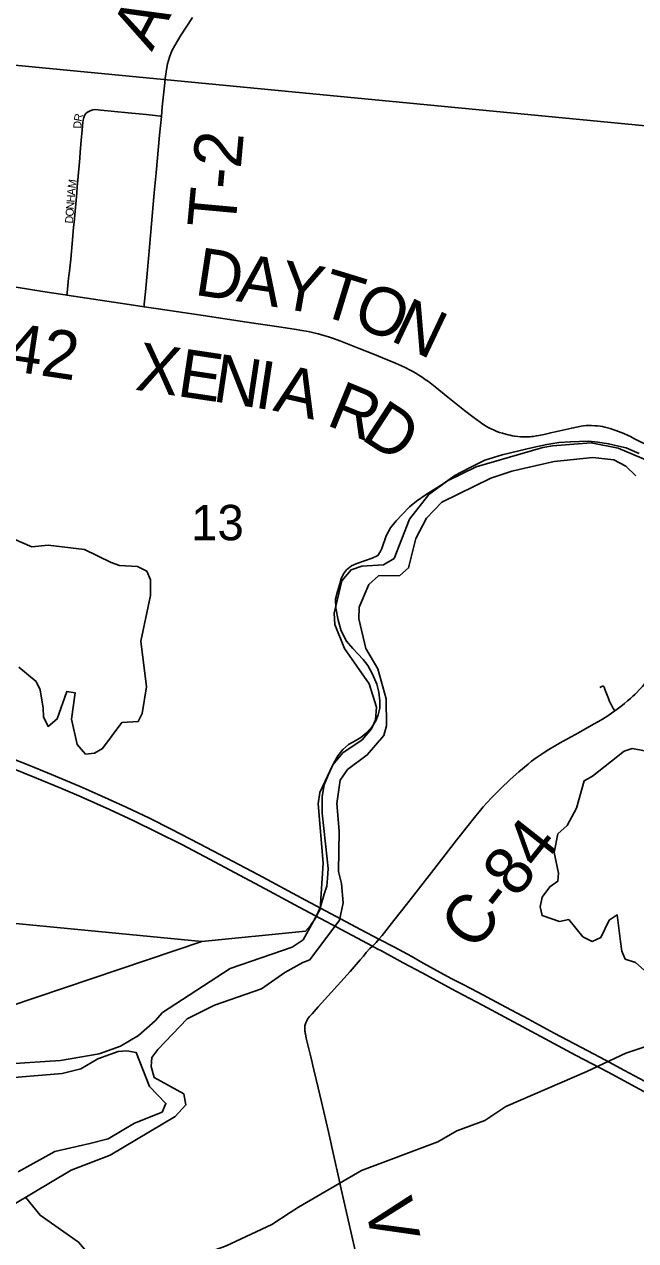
# Model space of a CAD drawing. Extents: x 1410790 to 1770854, y 448063 to 770588.
# Drawn here: x 1544730 to 1548544, y 621077 to 628670 of the extents above; entities that cross this region are included whole.
import ezdxf

# ---------------------------------------------------------------- set-up
doc = ezdxf.new("R2010")
doc.units = 0
for name, color, linetype in [('GM_X_County_Road', 7, 'Continuous'), ('GM_X_County_Road_Text', 7, 'Continuous'), ('GM_X_Major_River', 7, 'Continuous'), ('GM_X_Minor_Lake', 7, 'Continuous'), ('GM_X_Minor_River', 7, 'Continuous'), ('GM_X_Section', 7, 'Continuous'), ('GM_X_Section_Text', 7, 'Continuous'), ('GM_X_Township_Road', 7, 'Continuous'), ('GM_X_Township_Road_Text', 7, 'Continuous'), ('GM_X_Township_Subdivision', 7, 'Continuous'), ('GM_X_Township_Subdivision_Text', 7, 'Continuous'), ('GM_X_US_Route', 7, 'Continuous')]:
    doc.layers.add(name, color=color, linetype=linetype)

msp = doc.modelspace()

# ---------------------------------------------------------------- linework, layer by layer
at = {"layer": 'GM_X_County_Road'}
for points in [[(1544495.3, 627057.2), (1544509, 627055.3), (1544691.5, 627027), (1544884.6, 626996.6), (1544984.9, 626981), (1544995.1, 626979.4)], [(1544995.1, 626979.4), (1545161.1, 626953.6), (1545410.4, 626916.7), (1545477.3, 626906.6)], [(1545477.3, 626906.6), (1545565.6, 626893.3), (1545845.3, 626852.1), (1546119.4, 626811.3), (1546331.7, 626779.6), (1546426.7, 626764.8), (1546462.3, 626758.8), (1546500.3, 626751.4), (1546564.1, 626737.1), (1546598.8, 626727.8), (1546626.8, 626719.3), (1546653.7, 626710.1), (1546704.1, 626691.9), (1546819.5, 626647.2), (1546905.4, 626612.5), (1547000.1, 626574.3), (1547046.1, 626554.8), (1547083.2, 626537.8), (1547111.2, 626524.8), (1547133.2, 626513.6), (1547154.1, 626502.7), (1547173.3, 626491.7), (1547192.3, 626480.1), (1547211.9, 626467.5), (1547231.8, 626453.6), (1547252.1, 626439.4), (1547293.6, 626407.7), (1547372.5, 626342.9), (1547476.2, 626259.2), (1547527.8, 626219.3), (1547573.4, 626185.8), (1547589.9, 626174.5), (1547607.2, 626163.7), (1547627.6, 626152), (1547643.3, 626143.7), (1547661.1, 626135.5), (1547677.6, 626128.5), (1547695.4, 626122), (1547712.3, 626116.8), (1547734, 626110.8), (1547749.6, 626106.9), (1547760.5, 626104.2), (1547774.4, 626101.2), (1547789.6, 626098.6), (1547808.6, 626096.4), (1547826, 626095.1), (1547844.7, 626094.3), (1547865.5, 626094.7), (1547885, 626095.6), (1547896.3, 626096.4), (1547905.9, 626097.7), (1547923.7, 626100.3), (1547940.2, 626103.6), (1547973.6, 626110.3), (1548014.1, 626119.9), (1548145.5, 626148.9), (1548204.9, 626160.7), (1548219.2, 626163.2), (1548235, 626165), (1548252.6, 626165.9), (1548268.7, 626165.4), (1548290, 626164.1), (1548305.6, 626162.8), (1548322.2, 626160.5), (1548336.9, 626158.5), (1548351, 626155.4), (1548368.1, 626151.1), (1548384.2, 626146.3), (1548402, 626140.7), (1548419.3, 626134.6), (1548454.5, 626121.2), (1548470.7, 626114.6)], [(1548470.7, 626114.6), (1548498.1, 626103.4), (1548511.1, 626097.4), (1548522.8, 626091.3), (1548536.7, 626083.1), (1548545.4, 626077.8), (1548553.6, 626073.5), (1548583.2, 626060), (1548636.1, 626037.5), (1548712.9, 626004.9), (1548795.4, 625969.3), (1548874.4, 625935), (1548963.3, 625896.8), (1549100.3, 625839.9)], [(1548413.2, 624383.4), (1548450.8, 624412), (1548474.7, 624431.1), (1548493.3, 624447.1), (1548511.1, 624462.3), (1548526.3, 624475.8), (1548538.4, 624487.1), (1548551, 624499.7), (1548568.8, 624518.3), (1548585.7, 624537), (1548601.4, 624555.2), (1548619.2, 624575.6), (1548637, 624597.3), (1548656.1, 624621.7), (1548674.3, 624645.1), (1548689.5, 624666.8), (1548705.7, 624691.3), (1548734, 624735.3), (1548744.2, 624751.8), (1548745.6, 624754.3)], [(1546942.2, 622958.5), (1546962, 622982), (1547036.2, 623074.7), (1547122.6, 623186.3), (1547269.4, 623375.6), (1547427, 623577.4), (1547547.1, 623729.4), (1547567.7, 623754.5), (1547593.4, 623785), (1547615.9, 623810), (1547646.9, 623843.1), (1547702.4, 623899.2), (1547762, 623955.9), (1547816.1, 624003.9), (1547872.4, 624050.9), (1547894.9, 624069.2), (1547923.6, 624090.8), (1547942.7, 624104.3), (1547966.6, 624120.8), (1548001.7, 624142.9), (1548073.8, 624185.5), (1548186.6, 624247.5), (1548266.9, 624292.2), (1548327.3, 624326.5), (1548364.1, 624349.1), (1548378.9, 624359.1), (1548394.1, 624369.5), (1548413.2, 624383.4)], [(1546926.1, 622939), (1546942.2, 622958.5)]]:
    msp.add_lwpolyline(points, dxfattribs=at)
at = {"layer": 'GM_X_Major_River'}
for points in [[(1548621.7, 625945.3), (1548435.2, 626023.4), (1548265.8, 626057.1), (1548025.1, 626038.2), (1547964.8, 626027.5), (1547549.7, 625908.2), (1547369.6, 625819.9), (1547253.6, 625734.3), (1547132.1, 625580.6), (1547036.6, 625336.2), (1546971.6, 625295.5), (1546835.3, 625288.4), (1546768.7, 625263.8), (1546711.2, 625194.9), (1546662.7, 624993.6), (1546667.2, 624923.4), (1546727.9, 624773.8), (1546881.2, 624552.1), (1546928.1, 624406.8), (1546920.4, 624328.8), (1546895.1, 624271.2), (1546837.5, 624202.4), (1546717.6, 624122.8), (1546653.9, 624048), (1546574.1, 623875.4)], [(1548545.5, 625850.7), (1548482.8, 625912.2), (1548407.6, 625951.9), (1548277.8, 625966.7), (1548034.9, 625939.9), (1547771.4, 625881.4), (1547640.2, 625836.2), (1547334.6, 625686.4), (1547238.3, 625586.3), (1547173.5, 625459.5), (1547127.4, 625276.2), (1547072.3, 625229.3), (1546940.1, 625226.1), (1546878.9, 625173.3), (1546819.7, 625032.3), (1546816.1, 624958.3), (1546860.1, 624773), (1546935.4, 624647.1), (1546987.3, 624459.6), (1546989.6, 624291.3), (1546972.3, 624229.5), (1546869.5, 624109.5), (1546745.4, 624018), (1546699.9, 623950.8), (1546680.7, 623806.9), (1546694.9, 623632.3), (1546689.4, 623381.9), (1546709.7, 623307.3), (1546719.1, 623186.8), (1546696.7, 623077.1), (1546511.1, 622830.6), (1546468.2, 622812.9)], [(1546574.1, 623875.4), (1546562.5, 623803.5), (1546594.4, 623434), (1546576.1, 623145.8), (1546470.7, 622953.9)], [(1546470.7, 622953.9), (1546401.5, 622908.9), (1546014.2, 622776.8), (1545591.8, 622501.1), (1545546.7, 622449.9), (1545442.6, 622357.8), (1545331, 622292), (1545197.8, 622242.7), (1544956.6, 622201.8), (1544637.7, 622180.5)], [(1546468.2, 622812.9), (1546356.1, 622751.4), (1546209.8, 622648.2), (1545917.2, 622546.2), (1545747.2, 622461.6), (1545562.9, 622271), (1545525.8, 622219.6), (1545520.6, 622163.6), (1545541.2, 622094.9), (1545725.4, 621992.6), (1545738, 621924.2), (1545672.3, 621851.3), (1545266.7, 621611.3), (1545022.4, 621516.2), (1544535.6, 621227.7)], [(1544691.7, 621506), (1544920.4, 621633.5), (1545139.7, 621682.9), (1545252.4, 621712.5), (1545418.5, 621811.3), (1545590.1, 621879.8), (1545613.1, 621933.5), (1545511, 622040), (1545427, 622252.6), (1545369.1, 622261.9), (1545314.9, 622257), (1545189.8, 622211.6), (1545082.5, 622149.7), (1544965.8, 622120.2), (1544564.6, 622086.7)]]:
    msp.add_lwpolyline(points, dxfattribs=at)
at = {"layer": 'GM_X_Minor_Lake'}
for points in [[(1544605.3, 625482.3), (1544776.2, 625408.3), (1544878.5, 625418.2), (1545106.3, 625391.1), (1545273, 625311.3), (1545324.7, 625292.1), (1545436.8, 625285.7), (1545494.3, 625256.3), (1545517.3, 625201.7), (1545517.4, 625103.4)], [(1545517.4, 625103.4), (1545457.9, 624819.8)], [(1545457.9, 624819.8), (1545492.5, 624534.3), (1545465.3, 624368.4), (1545440.3, 624316.8), (1545338.1, 624310.9), (1545218.8, 624149.1), (1545168.2, 624120.1), (1545112, 624113.3), (1545059.1, 624174.6), (1545024, 624331.8), (1545047.2, 624497.8), (1544995.3, 624505), (1544935.9, 624333.7), (1544878.9, 624286.8), (1544850.1, 624347.7), (1544847.1, 624401.9), (1544829.2, 624514.6), (1544804.2, 624567.3), (1544695.8, 624657.9)], [(1548473.1, 624132.3), (1548274, 623977.3)], [(1548633.4, 624127.6), (1548521.5, 624149.6), (1548473.1, 624132.3)], [(1548274, 623977.3), (1548223.3, 623948.1), (1548174.3, 623776.4), (1548116.3, 623669.1), (1548059.3, 623615.9), (1548035.2, 623500), (1548063.1, 623371.2), (1548058.3, 623321.1), (1548007.5, 623285.9), (1547960.3, 623220.5), (1547947.3, 623160.5), (1547960.4, 623106.1), (1548068, 623070.2), (1548126.3, 623081.2), (1548214.7, 622973.4), (1548272.3, 622944.3), (1548326.9, 622969.5), (1548378.9, 623076.9), (1548429.5, 623110.1), (1548448.8, 622945.3), (1548457.8, 622885), (1548479, 622834.5), (1548542.8, 622813.3), (1548596.1, 622766.2)]]:
    msp.add_lwpolyline(points, dxfattribs=at)
at = {"layer": 'GM_X_Minor_River'}
for points in [[(1546439.7, 621286.4), (1546834.5, 621514.4), (1547310.7, 621694.9), (1547428.2, 621763.1), (1547603.7, 621826.3), (1547733.5, 621914.4), (1548238.4, 622132.4), (1548482.9, 622246.6), (1548761.2, 622342.1)], [(1544738.2, 621347.8), (1544828.7, 621236.1), (1545067.8, 621068.3), (1545208.9, 620902.7), (1545270.1, 620857.2), (1545329.9, 620839.8), (1545514.8, 620875.9), (1545984.7, 621042.3), (1546273.7, 621178.5), (1546389.3, 621252.3), (1546439.7, 621286.4)]]:
    msp.add_lwpolyline(points, dxfattribs=at)
at = {"layer": 'GM_X_Section'}
for points in [[(1544399.7, 633789.9), (1549719.6, 633308.3), (1549189.3, 627980.4), (1543911.7, 628488)], [(1543858.8, 623136.5), (1545836.9, 622944.2), (1543771.4, 622248.2)]]:
    msp.add_lwpolyline(points, close=True, dxfattribs=at)
for points in [[(1543911.7, 628488), (1549189.3, 627980.4)], [(1548566, 625990.9), (1548522.2, 626009.6), (1548484.5, 626026.2), (1548436.7, 626037), (1548375, 626051.9), (1548307.1, 626061), (1548249.3, 626067.9), (1548137.2, 626063.7), (1548065.2, 626058.8), (1547989, 626046), (1547902.7, 626027.4), (1547858.6, 626018.1), (1547712.1, 625982.5), (1547603.6, 625948.2), (1547506.9, 625901.7), (1547416.1, 625853.2), (1547343.4, 625802.4), (1547236.3, 625734.1), (1547177.7, 625693), (1547133.1, 625657.7), (1547090.4, 625612.4), (1547049.8, 625571.1), (1547015.1, 625527.7), (1546988.3, 625476.1), (1546961.1, 625398.6), (1546950.7, 625376.7), (1546936.4, 625355), (1546900.1, 625337.5), (1546803.6, 625305.1), (1546771.4, 625289.6), (1546741, 625264.1), (1546720.7, 625240.4), (1546706.1, 625208.7), (1546697.7, 625176.8), (1546684.9, 625129), (1546672.1, 625081.2), (1546673.3, 625025.2), (1546688.1, 624951), (1546707, 624884.8), (1546740, 624820.3), (1546779.2, 624773.7), (1546844.1, 624704.6), (1546873.5, 624668.2), (1546902.6, 624613.8), (1546929.7, 624551.3), (1546942.8, 624501.2), (1546948, 624447.1), (1546947.2, 624401.1), (1546938.6, 624359.3), (1546924, 624321.5), (1546899.4, 624285.9), (1546866.9, 624248.4), (1546830.4, 624217), (1546798.1, 624199.6), (1546751.7, 624174.3), (1546717.2, 624142.8), (1546686.6, 624103.4), (1546659.9, 624055.8), (1546626.7, 623982.3), (1546601.8, 623922.7), (1546588.6, 623849), (1546589, 623745), (1546620.4, 623458.6), (1546625.5, 623400.5), (1546622.6, 623340.6), (1546617.8, 623290.7), (1546600.9, 623239), (1546577.7, 623161.4), (1546546.6, 623089.9), (1546515.9, 623044.4), (1546483.8, 623008.9), (1545836.9, 622944.2), (1543858.8, 623136.5)]]:
    msp.add_lwpolyline(points, dxfattribs=at)
at = {"layer": 'GM_X_Township_Road'}
for points in [[(1545606.3, 628305.4), (1545608.8, 628330.6), (1545616.9, 628388.7), (1545623.9, 628423.8), (1545635.7, 628464.4), (1545650.5, 628503.8), (1545668.3, 628538.4), (1545703.8, 628597.1), (1545778.9, 628712.6)], [(1545585.5, 628095.3), (1545591.2, 628154.3), (1545606.3, 628305.4)], [(1545477.3, 626906.6), (1545478.9, 626923.6), (1545486, 627000.9), (1545498, 627138.2), (1545510.4, 627278.7), (1545541.1, 627618.6), (1545552.4, 627742.7), (1545574.3, 627978), (1545585.5, 628095.3)], [(1548321.2, 624529.2), (1548337.5, 624537.6), (1548340.8, 624538.2), (1548342.4, 624537.9), (1548343.8, 624537.3), (1548344.9, 624536.3), (1548345.8, 624534.8), (1548347, 624532.6), (1548354.2, 624513.6), (1548374.1, 624460.6), (1548381.1, 624443.7), (1548386.3, 624432), (1548392.3, 624420.3), (1548401, 624403.8), (1548413.2, 624383.4)], [(1546816.5, 620915.2), (1546706.7, 621398.3), (1546689.6, 621475.2), (1546663, 621597), (1546627.4, 621757.2), (1546584.6, 621943.1), (1546563.4, 622031.9), (1546536.9, 622143.7), (1546519.1, 622217.1), (1546495.3, 622316), (1546489.5, 622340.3), (1546483.8, 622368.3), (1546482.6, 622375), (1546481.7, 622380.8), (1546480.9, 622386.5), (1546480.2, 622393), (1546479.8, 622399.1), (1546479.8, 622405.3), (1546480.2, 622411.6), (1546481.1, 622418.1), (1546482.1, 622423.4), (1546483.9, 622429.7), (1546486.3, 622436.6), (1546488.4, 622441.8), (1546492.1, 622449.8), (1546497.6, 622459.4), (1546503, 622467), (1546510.2, 622475.9), (1546525.1, 622493), (1546550.3, 622521.2), (1546563.7, 622535.7), (1546704.3, 622691.8), (1546762.6, 622756.9), (1546826.3, 622830.3), (1546845.9, 622853.2), (1546863.7, 622875.4), (1546886.6, 622900.6), (1546901.4, 622914.8)], [(1546901.4, 622914.8), (1546926.1, 622939)]]:
    msp.add_lwpolyline(points, dxfattribs=at)
at = {"layer": 'GM_X_Township_Subdivision'}
msp.add_lwpolyline([(1544995.1, 626979.4), (1544996.6, 626993), (1545006.9, 627084.9), (1545011.5, 627129.8), (1545019.5, 627204.1), (1545031.5, 627324.4), (1545038.1, 627402.7), (1545040.8, 627435.3), (1545057.2, 627617.7), (1545060.6, 627655.8), (1545064.5, 627699.9), (1545075.7, 627833.4), (1545078.7, 627872.2), (1545085.6, 627944.1), (1545091.7, 628011.5), (1545095.2, 628058), (1545096.6, 628071.3), (1545100.7, 628088), (1545106.4, 628100.9), (1545114.8, 628112.3), (1545125.1, 628121.9), (1545140.5, 628130.3), (1545157, 628135.6), (1545174.2, 628137.4), (1545207.6, 628134.5), (1545377.3, 628118), (1545445.7, 628110.9), (1545491.4, 628106.3), (1545546.7, 628099.9), (1545577.9, 628096.2), (1545585.5, 628095.3)], dxfattribs=at)
at = {"layer": 'GM_X_US_Route'}
for points in [[(1544604.2, 624104.6), (1544747.8, 624048.8), (1544875.4, 623996.8), (1545077.8, 623911.4), (1545191.9, 623861.4), (1545365, 623782.4), (1545510.2, 623713.5), (1545645.4, 623646.7), (1545823.3, 623555.2), (1545988.6, 623467.8), (1546191.6, 623360.3), (1546483.4, 623203.3), (1546830.6, 623017.8), (1546942.2, 622958.5), (1547040.2, 622908.7), (1547147, 622850.2), (1547203.9, 622817.3), (1547283.8, 622774.2), (1547393.1, 622713.6), (1547467.3, 622676), (1547516.7, 622650.6), (1547559.3, 622627.9), (1547733.1, 622535.6), (1547874.6, 622459.3), (1548036.5, 622372.3), (1548245.2, 622261.8), (1548355, 622202.8), (1548473.8, 622139.8), (1548662.2, 622039.9)], [(1544651.4, 624025.9), (1544806.9, 623964.2), (1544958.7, 623901.7), (1545085.3, 623847), (1545262, 623767.9), (1545413.7, 623697.2), (1545561.4, 623625.6), (1545713.9, 623549), (1545853.6, 623476.1), (1546232.4, 623273.2), (1546417.3, 623174.1)], [(1546417.3, 623174.1), (1546475.3, 623143.1), (1546614.3, 623069), (1546901.4, 622914.8), (1546930.8, 622898.8), (1546957.7, 622885.4), (1547093.4, 622811.8), (1547212.1, 622748.5), (1547399.5, 622646.9), (1547431, 622630.3)], [(1547431, 622630.3), (1547588.3, 622547.5), (1548007.4, 622322.4), (1548169.4, 622235.8), (1548372.4, 622128.3), (1548617.9, 621995.9), (1548881.2, 621855.2), (1549086.8, 621745.6), (1549278, 621644), (1549489.6, 621532), (1549582.2, 621482.5), (1549643.1, 621450.4), (1549790.8, 621372.1), (1549930.8, 621300.4), (1550095, 621218.2), (1550248.1, 621143.2), (1550425.8, 621058.5), (1550561.9, 620993.4), (1550677.3, 620938.4), (1551055.1, 620763), (1551139.9, 620722.5)]]:
    msp.add_lwpolyline(points, dxfattribs=at)

# ---------------------------------------------------------------- texts
at = {"layer": 'GM_X_County_Road_Text'}
for s, rotation, p in [('D', 351.36324, (1545786, 626982.3)), ('A', 351.3372, (1546047, 626942.7)), ('Y', 350.08972, (1546306.3, 626903.2)), ('T', 342.95903, (1546556.7, 626860.1)), ('O', 337.9889, (1546764.8, 626796.6)), ('N', 334.69515, (1547005.4, 626699.5)), ('C-142', 351.41688, (1543964.5, 626609.3)), ('X', 351.51057, (1545415.5, 626389.5)), ('E', 351.50473, (1545676.6, 626350.5)), ('N', 351.44798, (1545898.5, 626317.4)), ('I', 351.31022, (1546159.4, 626278.1)), ('A', 347.13139, (1546275.5, 626260.6)), ('R', 337.73981, (1546606.4, 626171.8)), ('D', 326.91513, (1546821.2, 626085.4)), ('C-84', 51.70956, (1547538.8, 622874.9))]:
    msp.add_text(s, height=300, rotation=rotation, dxfattribs=at).set_placement(p)
at = {"layer": 'GM_X_Section_Text'}
msp.add_text('13', height=221, rotation=0.00001, dxfattribs=at).set_placement((1545770.8, 625449.1))
at = {"layer": 'GM_X_Township_Road_Text'}
for s, rotation, p in [('A', 62.14619, (1545525.2, 628495.3)), ('T-2', 84.76386, (1546045.4, 627388.2)), ('V', 282.34588, (1546851.7, 621304.1))]:
    msp.add_text(s, height=300, rotation=rotation, dxfattribs=at).set_placement(p)
at = {"layer": 'GM_X_Township_Subdivision_Text'}
for s, rotation, p in [('R', 77.84925, (1545086.6, 628059.6)), ('D', 88.96174, (1545086, 628018.1)), ('M', 81.60973, (1545049.9, 627643.5)), ('A', 85.5359, (1545046.6, 627600.5)), ('N', 85.64655, (1545039.9, 627512.8)), ('H', 85.65193, (1545043.3, 627556.7)), ('D', 85.64655, (1545033.3, 627425.1)), ('O', 85.65193, (1545036.6, 627468.9))]:
    msp.add_text(s, height=50, rotation=rotation, dxfattribs=at).set_placement(p)

doc.saveas('drawing.dxf')
